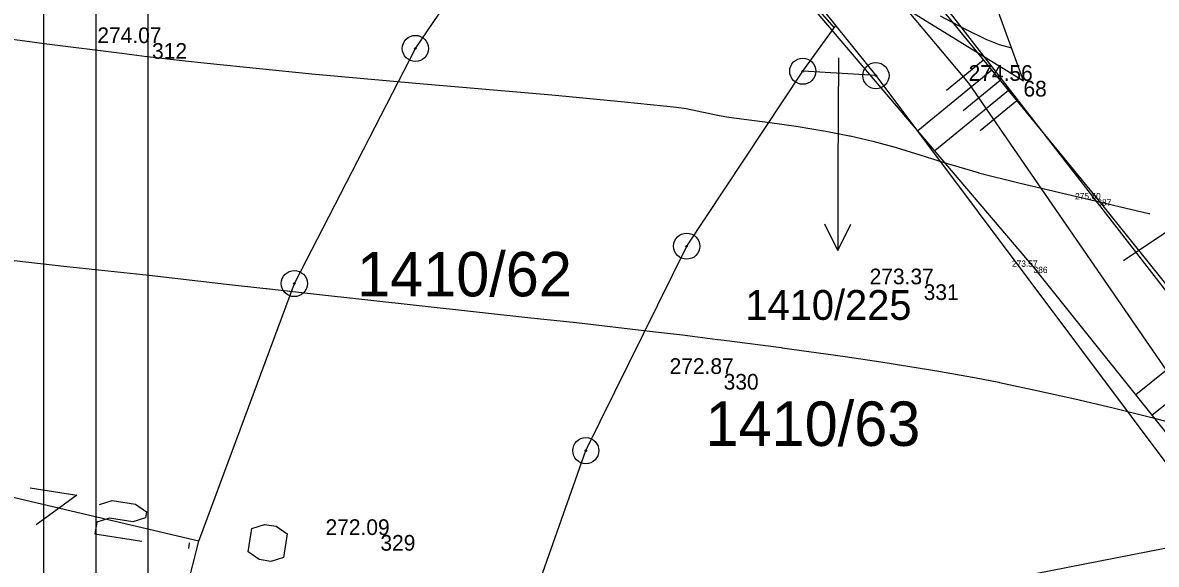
# Model space of a CAD drawing. Extents: x -771260 to -770828, y -1053564 to -1052811.
# Drawn here: x -771041.32 to -770997.95, y -1053187.52 to -1053166.8 of the extents above; entities that cross this region are included whole.
import ezdxf

# ---------------------------------------------------------------- set-up
doc = ezdxf.new("R2010")
doc.units = 0
for name, color, linetype in [('18_8_2023_ram_gs', 7, 'Continuous'), ('18_8_2023_vypln_ramu', 7, 'Continuous'), ('25_10_2019_hrana', 7, 'Continuous'), ('25_10_2019_pata', 7, 'Continuous'), ('25_10_2019_srafy', 7, 'Continuous'), ('25_10_2019_zamereny_bod', 7, 'Continuous'), ('25_10_2019_zamereny_bod_cislo', 7, 'Continuous'), ('25_10_2019_zamereny_bod_vyska', 7, 'Continuous'), ('25_3_2019_hrana', 7, 'Continuous'), ('25_3_2019_pata', 7, 'Continuous'), ('25_3_2019_vrstevnice_interval_po_1m', 7, 'Continuous'), ('25_3_2019_zamereny_bod', 7, 'Continuous'), ('25_3_2019_zamereny_bod_cislo', 7, 'Continuous'), ('25_3_2019_zamereny_bod_vyska', 7, 'Continuous'), ('Default', 7, 'Continuous'), ('DKM_Hranice parcel', 7, 'Continuous'), ('DKM_Parcelní čísla', 7, 'Continuous'), ('DKM_Pop  PČ popisy', 7, 'Continuous'), ('DKM_Značky bodu BP', 7, 'Continuous')]:
    doc.layers.add(name, color=color, linetype=linetype)

# ---------------------------------------------------------------- blocks, each defined once
blk = doc.blocks.new('POINT_DISPLAY')
at = {"layer": 'Default'}
blk.add_line((0, 0), (0, 0), dxfattribs=at)

msp = doc.modelspace()

# ---------------------------------------------------------------- linework, layer by layer
at = {"layer": '18_8_2023_ram_gs'}
for points in [[(-770830.522, -1053118.46), (-771040.522, -1053118.46), (-771040.522, -1053415.46), (-770830.522, -1053415.46)], [(-770832.522, -1053120.46), (-771038.522, -1053120.46), (-771038.522, -1053413.46), (-770832.522, -1053413.46)]]:
    msp.add_lwpolyline(points, close=True, dxfattribs=at)
at = {"layer": '18_8_2023_vypln_ramu'}
msp.add_lwpolyline([(-771040.522, -1053415.46), (-771036.522, -1053411.46), (-771036.522, -1053122.46), (-770834.522, -1053122.46), (-770830.522, -1053118.46), (-771040.522, -1053118.46)], close=True, dxfattribs=at)
at = {"layer": '25_10_2019_hrana'}
for p, q in [((-771008.812, -1053163.054), (-771000.209, -1053173.555)), ((-771000.209, -1053173.555), (-770992.458, -1053183.188))]:
    msp.add_line(p, q, dxfattribs=at)
at = {"layer": '25_10_2019_pata'}
for p, q in [((-771002.649, -1053176.137), (-771011.032, -1053166.3)), ((-770995.643, -1053184.907), (-771002.649, -1053176.137))]:
    msp.add_line(p, q, dxfattribs=at)
at = {"layer": '25_10_2019_srafy'}
for p, q in [((-771004.247, -1053168.626), (-771007.075, -1053170.943)), ((-771004.564, -1053168.24), (-771005.981, -1053169.401)), ((-771003.93, -1053169.013), (-771005.34, -1053170.169)), ((-771003.613, -1053169.4), (-771006.426, -1053171.705)), ((-771003.296, -1053169.787), (-771004.699, -1053170.936)), ((-770995.978, -1053178.813), (-770998.738, -1053181.033)), ((-770995.352, -1053179.592), (-770998.114, -1053181.815))]:
    msp.add_line(p, q, dxfattribs=at)
at = {"layer": '25_3_2019_hrana'}
msp.add_line((-771003.036, -1053169.027), (-771005.035, -1053163.502), dxfattribs=at)
at = {"layer": '25_3_2019_pata'}
msp.add_line((-771014.15, -1053162.18), (-771003.036, -1053169.027), dxfattribs=at)
at = {"layer": '25_3_2019_vrstevnice_interval_po_1m'}
for points in [[(-771006.228, -1053166.546), (-771005.284, -1053167.04), (-771004.449, -1053167.445), (-771004.406, -1053167.466), (-771003.962, -1053167.635), (-771003.495, -1053167.761), (-771003.481, -1053167.765)], [(-771044.647, -1053167.033), (-771040.4, -1053167.607), (-771037.533, -1053167.97), (-771036.57, -1053168.092), (-771036.567, -1053168.092), (-771036.113, -1053168.144), (-771035.228, -1053168.246), (-771034.265, -1053168.357), (-771030.267, -1053168.764), (-771026.279, -1053169.119), (-771021.078, -1053169.567), (-771018.303, -1053169.829), (-771016.313, -1053170.035), (-771016.304, -1053170.036), (-771015.939, -1053170.089), (-771014.682, -1053170.358), (-771014.313, -1053170.418), (-771014.308, -1053170.419), (-771012.736, -1053170.615), (-771011.726, -1053170.764), (-771010.527, -1053170.965), (-771009.689, -1053171.126), (-771009.671, -1053171.129), (-771008.8, -1053171.333), (-771007.907, -1053171.579), (-771007.001, -1053171.853), (-771006.028, -1053172.161), (-771004.765, -1053172.539), (-771004.76, -1053172.54), (-771003.212, -1053172.927), (-770998.234, -1053174.095), (-770998.202, -1053174.103)], [(-771005.284, -1053167.04), (-771005.284, -1053167.04)], [(-771040.4, -1053167.607), (-771040.4, -1053167.607)], [(-771004.406, -1053167.466), (-771004.406, -1053167.466)], [(-771003.962, -1053167.635), (-771003.962, -1053167.635)], [(-771036.57, -1053168.092), (-771036.57, -1053168.092)], [(-771003.481, -1053167.765), (-771003.481, -1053167.765)], [(-771003.481, -1053167.765), (-771003.481, -1053167.765)], [(-771034.265, -1053168.357), (-771034.265, -1053168.357)], [(-771030.267, -1053168.764), (-771030.267, -1053168.764)], [(-771026.279, -1053169.119), (-771026.279, -1053169.119)], [(-771021.078, -1053169.567), (-771021.078, -1053169.567)], [(-771018.303, -1053169.829), (-771018.303, -1053169.829)], [(-771016.304, -1053170.036), (-771016.304, -1053170.036)], [(-771015.939, -1053170.089), (-771015.939, -1053170.089)], [(-771014.682, -1053170.358), (-771014.682, -1053170.358)], [(-771014.308, -1053170.419), (-771014.308, -1053170.419)], [(-771012.736, -1053170.615), (-771012.736, -1053170.615)], [(-771011.726, -1053170.764), (-771011.726, -1053170.764)], [(-771010.527, -1053170.965), (-771010.527, -1053170.965)], [(-771009.671, -1053171.129), (-771009.671, -1053171.129)], [(-771008.8, -1053171.333), (-771008.8, -1053171.333)], [(-771007.907, -1053171.579), (-771007.907, -1053171.579)], [(-771007.001, -1053171.853), (-771007.001, -1053171.853)], [(-771006.028, -1053172.161), (-771006.028, -1053172.161)], [(-771004.765, -1053172.539), (-771004.765, -1053172.539)], [(-771003.212, -1053172.927), (-771003.212, -1053172.927)], [(-771042.672, -1053175.785), (-771039.637, -1053176.125), (-771039.634, -1053176.126), (-771036.479, -1053176.465), (-771033.531, -1053176.807), (-771032.017, -1053176.966), (-771032.001, -1053176.967), (-771030.31, -1053177.165), (-771021.886, -1053178.088), (-771020.132, -1053178.274), (-771017.342, -1053178.595), (-771016.086, -1053178.74), (-771014.741, -1053178.915), (-771014.482, -1053178.948), (-771012.306, -1053179.231), (-771012.273, -1053179.235), (-771009.853, -1053179.572), (-771008.493, -1053179.769), (-771006.351, -1053180.114), (-771004.848, -1053180.383), (-771003.975, -1053180.556), (-771003.95, -1053180.561), (-771002.519, -1053180.865), (-771001.072, -1053181.191), (-770999.609, -1053181.537), (-770998.131, -1053181.903), (-770996.627, -1053182.291)], [(-771039.637, -1053176.125), (-771039.637, -1053176.125)], [(-771036.479, -1053176.465), (-771036.479, -1053176.465)], [(-771033.531, -1053176.807), (-771033.531, -1053176.807)], [(-771032.001, -1053176.967), (-771032.001, -1053176.967)], [(-771030.31, -1053177.165), (-771030.31, -1053177.165)], [(-771021.886, -1053178.088), (-771021.886, -1053178.088)], [(-771020.132, -1053178.274), (-771020.132, -1053178.274)], [(-771016.086, -1053178.74), (-771016.086, -1053178.74)], [(-771012.306, -1053179.231), (-771012.306, -1053179.231)], [(-771009.853, -1053179.572), (-771009.853, -1053179.572)], [(-771008.493, -1053179.769), (-771008.493, -1053179.769)], [(-771006.351, -1053180.114), (-771006.351, -1053180.114)], [(-771004.848, -1053180.383), (-771004.848, -1053180.383)], [(-771003.95, -1053180.561), (-771003.95, -1053180.561)], [(-771002.519, -1053180.865), (-771002.519, -1053180.865)], [(-771001.072, -1053181.191), (-771001.072, -1053181.191)], [(-770999.609, -1053181.537), (-770999.609, -1053181.537)], [(-770998.131, -1053181.903), (-770998.131, -1053181.903)], [(-771041.04, -1053184.591), (-771039.247, -1053184.871), (-771040.802, -1053186.007)], [(-771038.385, -1053185.235), (-771037.901, -1053185.08), (-771037.004, -1053185.22), (-771036.591, -1053185.514), (-771036.626, -1053185.738), (-771037.109, -1053185.893), (-771038.006, -1053185.753), (-771038.489, -1053185.907), (-771038.559, -1053186.356), (-771036.765, -1053186.635)], [(-771032.281, -1053187.334), (-771032.694, -1053187.04), (-771032.555, -1053186.143), (-771032.071, -1053185.989), (-771031.623, -1053186.059), (-771031.209, -1053186.353), (-771031.349, -1053187.25), (-771031.832, -1053187.404), (-771032.281, -1053187.334)], [(-771034.972, -1053186.915), (-771034.937, -1053186.691)]]:
    msp.add_lwpolyline(points, dxfattribs=at)
at = {"layer": 'DKM_Hranice parcel'}
for p, q in [((-771032.21, -1053142.02), (-771010.28, -1053167)), ((-771005.13, -1053169.12), (-771008.66, -1053164.9)), ((-771011.48, -1053168.66), (-771010.28, -1053167)), ((-771010.28, -1053167), (-771010.22, -1053166.92)), ((-771010.22, -1053166.92), (-771008.68, -1053168.83)), ((-771008.68, -1053168.83), (-771011.48, -1053168.66)), ((-771008.68, -1053168.83), (-770995.47, -1053186.48)), ((-771034.59, -1053186.63), (-771084, -1053175.04)), ((-771036.59, -1053194.5), (-771034.59, -1053186.63)), ((-771022.83, -1053191.81), (-770995.47, -1053186.48))]:
    msp.add_line(p, q, dxfattribs=at)
for points in [[(-771070.11, -1053079.64), (-771069.54, -1053080.6), (-771057.49, -1053100.84), (-771043.28, -1053124.36), (-771026.92, -1053146.17), (-771010.22, -1053166.92)], [(-771034.59, -1053186.63), (-771030.93, -1053176.78), (-771026.3, -1053167.79), (-771020.67, -1053159.5), (-771032.21, -1053142.02)], [(-770986.09, -1053191.86), (-771005.65, -1053166.67), (-771007.81, -1053163.9)], [(-771022.83, -1053191.81), (-771019.78, -1053183.17), (-771015.92, -1053175.35), (-771011.48, -1053168.66)], [(-770974.57, -1053209.54), (-770987.64, -1053191.87), (-770995.02, -1053183.77), (-771005.13, -1053169.12)]]:
    msp.add_lwpolyline(points, dxfattribs=at)
at = {"layer": 'DKM_Pop  PČ popisy'}
for p, q in [((-771010.11, -1053168.15), (-771010.14, -1053172.51)), ((-771010.14, -1053172.51), (-771010.14, -1053175.511)), ((-770999.21, -1053175.9), (-770994.43, -1053172.69)), ((-771010.14, -1053175.511), (-771010.641, -1053174.51)), ((-771010.14, -1053175.511), (-771009.639, -1053174.51))]:
    msp.add_line(p, q, dxfattribs=at)
at = {"layer": 'DKM_Značky bodu BP'}
for centre, radius in [((-771026.3, -1053167.79), 0.5), ((-771026.3, -1053167.79), 0.0303), ((-771011.48, -1053168.66), 0.5), ((-771011.48, -1053168.66), 0.0303), ((-771008.68, -1053168.83), 0.5), ((-771008.68, -1053168.83), 0.0303), ((-771015.92, -1053175.35), 0.5), ((-771015.92, -1053175.35), 0.0303), ((-771030.93, -1053176.78), 0.5), ((-771030.93, -1053176.78), 0.0303), ((-771019.78, -1053183.17), 0.5), ((-771019.78, -1053183.17), 0.0303)]:
    msp.add_circle(centre, radius, dxfattribs=at)

# ---------------------------------------------------------------- block references
at = {"layer": '25_10_2019_zamereny_bod', "xscale": 0.1, "yscale": 0.10000000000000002}
for p in [(-771000.21, -1053173.556), (-771002.65, -1053176.138)]:
    msp.add_blockref('POINT_DISPLAY', p, dxfattribs=at)
at = {"layer": '25_3_2019_zamereny_bod', "xscale": 0.1, "yscale": 0.10000000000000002}
for p in [(-771036.373, -1053167.584), (-771003.037, -1053169.028), (-771006.855, -1053176.808), (-771014.507, -1053180.236), (-771027.638, -1053186.395)]:
    msp.add_blockref('POINT_DISPLAY', p, dxfattribs=at)

# ---------------------------------------------------------------- texts
at = {"layer": '25_10_2019_zamereny_bod_cislo'}
for s, p in [('387', (-771000.21, -1053173.796)), ('386', (-771002.65, -1053176.378))]:
    msp.add_text(s, height=0.24, dxfattribs=at).set_placement(p)
at = {"layer": '25_10_2019_zamereny_bod_vyska'}
for s, p in [('275.60 ', (-771001.062, -1053173.556)), ('273.57 ', (-771003.477, -1053176.138))]:
    msp.add_text(s, height=0.24, dxfattribs=at).set_placement(p)
at = {"layer": '25_3_2019_zamereny_bod_cislo'}
for s, p in [('312', (-771036.373, -1053168.184)), ('68', (-771003.037, -1053169.628)), ('331', (-771006.855, -1053177.408)), ('330', (-771014.507, -1053180.836)), ('329', (-771027.638, -1053186.995))]:
    msp.add_text(s, height=0.6, dxfattribs=at).set_placement(p)
at = {"layer": '25_3_2019_zamereny_bod_vyska'}
for s, p in [('274.07 ', (-771038.467, -1053167.584)), ('274.56 ', (-771005.135, -1053169.028)), ('273.37 ', (-771008.923, -1053176.808)), ('272.87 ', (-771016.575, -1053180.236)), ('272.09 ', (-771029.738, -1053186.395))]:
    msp.add_text(s, height=0.6, dxfattribs=at).set_placement(p)
at = {"layer": 'DKM_Parcelní čísla'}
for s, height, p in [('1410/62', 1.7, (-771028.53, -1053177.269)), ('1410/225', 1.139, (-771013.674, -1053178.168)), ('1410/63', 1.7, (-771015.2, -1053182.989))]:
    msp.add_text(s, height=height, dxfattribs=at).set_placement(p)

doc.saveas('drawing.dxf')
